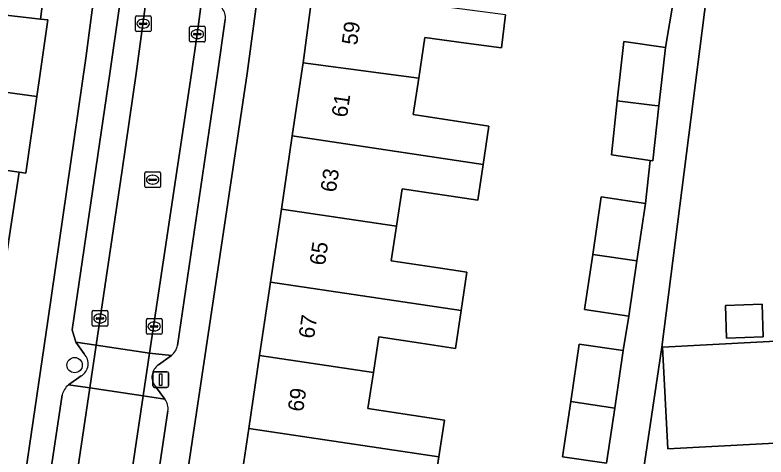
# Model space of a CAD drawing. Extents: x 163008 to 163854, y 382777 to 383982.
# Drawn here: x 163641.22 to 163689.17, y 383475.52 to 383503.72 of the extents above; entities that cross this region are included whole.
import ezdxf

# ---------------------------------------------------------------- set-up
doc = ezdxf.new("R2010")
doc.units = 0
for name, color, linetype in [('IMGEO_Boom', 7, 'Continuous'), ('IMGEO_Erf', 7, 'Continuous'), ('IMGEO_Kolk', 7, 'Continuous'), ('IMGEO_Lichtmast', 7, 'Continuous'), ('IMGEO_Pand', 7, 'Continuous'), ('IMGEO_Pand_nummerreeks', 7, 'Continuous'), ('IMGEO_Parkeervlak_open', 7, 'Continuous'), ('IMGEO_Rijbaan_lokaal_open', 7, 'Continuous'), ('IMGEO_Rioolput', 7, 'Continuous'), ('IMGEO_Voetpad_open', 7, 'Continuous')]:
    doc.layers.add(name, color=color, linetype=linetype)

msp = doc.modelspace()

# ---------------------------------------------------------------- linework, layer by layer
at = {"layer": 'IMGEO_Boom'}
msp.add_circle((163645.026, 383481.385), 0.489, dxfattribs=at)
at = {"layer": 'IMGEO_Erf'}
for points in [[(163690.003, 383555.395), (163687.097, 383518.46), (163682.524, 383482.533), (163677.061, 383445.872), (163702.806, 383442.036)], [(163643.438, 383508.177), (163642.838, 383503.463), (163643.319, 383503.41), (163642.826, 383500), (163642.613, 383498.524), (163641.907, 383493.64), (163641.49, 383493.701), (163640.835, 383489.374), (163640.116, 383484.62), (163639.396, 383479.867), (163638.677, 383475.113), (163637.957, 383470.358), (163637.284, 383465.915), (163637.741, 383465.844), (163637.013, 383461.032), (163636.284, 383456.22), (163635.538, 383451.29), (163638.405, 383450.859), (163643.319, 383484.202), (163645.733, 383500.962), (163648.525, 383522.141)], [(163657.626, 383511.754), (163656.052, 383500), (163648.459, 383449.318), (163651.412, 383448.849), (163652.147, 383453.746), (163652.865, 383458.524), (163653.597, 383463.402), (163654.051, 383463.335), (163654.748, 383468.001), (163655.444, 383472.668), (163656.141, 383477.337), (163656.838, 383482.004), (163657.535, 383486.672), (163658.231, 383491.34), (163658.928, 383496.007), (163659.524, 383500), (163659.613, 383500.677), (163660.229, 383505.356)], [(163678.998, 383475.118), (163676.186, 383475.534), (163676.707, 383479.058), (163677.25, 383482.727), (163680.062, 383482.311), (163680.408, 383484.514), (163677.596, 383484.93), (163678.117, 383488.451), (163678.66, 383492.123), (163681.472, 383491.707), (163681.77, 383494.445), (163679.302, 383494.81), (163679.681, 383498.251), (163680.099, 383502.043), (163682.751, 383501.65), (163683.278, 383504.686)], [(163672.537, 383503.736), (163672.277, 383501.636), (163670.035, 383501.937), (163667.389, 383502.292), (163667.001, 383499.705), (163666.65, 383497.367), (163671.482, 383496.642), (163671.114, 383494.191), (163670.772, 383491.911), (163665.936, 383492.637), (163665.576, 383490.244), (163665.245, 383488.043), (163668.123, 383487.611), (163670.076, 383487.318), (163669.707, 383484.86), (163669.345, 383482.443), (163667.127, 383482.776), (163664.444, 383483.179), (163664.105, 383480.922), (163663.757, 383478.606), (163668.642, 383477.872), (163668.29, 383475.527), (163667.568, 383470.719)]]:
    msp.add_lwpolyline(points, dxfattribs=at)
for points in [[(163686.585, 383485.185), (163688.928, 383485.271), (163689.005, 383483.182), (163686.662, 383483.096)], [(163682.569, 383482.531), (163694.62, 383483.162), (163694.959, 383476.677), (163682.908, 383476.046)]]:
    msp.add_lwpolyline(points, close=True, dxfattribs=at)
at = {"layer": 'IMGEO_Kolk'}
for p, q in [((163648.904, 383502.744), (163648.904, 383503.596)), ((163648.979, 383503.67), (163649.831, 383503.67)), ((163649.905, 383503.596), (163649.905, 383502.744)), ((163649.163, 383503.164), (163649.163, 383503.176)), ((163649.601, 383503.127), (163649.203, 383503.127)), ((163649.206, 383503.213), (163649.604, 383503.213)), ((163649.392, 383503.45), (163649.417, 383503.45)), ((163649.647, 383503.176), (163649.647, 383503.164)), ((163652.435, 383503.004), (163653.287, 383503.004)), ((163649.831, 383502.67), (163648.979, 383502.67)), ((163649.415, 383502.89), (163649.39, 383502.89)), ((163652.36, 383502.078), (163652.36, 383502.93)), ((163652.662, 383502.547), (163653.06, 383502.547)), ((163652.848, 383502.784), (163652.873, 383502.784)), ((163653.361, 383502.93), (163653.361, 383502.078)), ((163652.619, 383502.498), (163652.619, 383502.51)), ((163653.057, 383502.461), (163652.659, 383502.461)), ((163652.871, 383502.224), (163652.846, 383502.224)), ((163653.103, 383502.51), (163653.103, 383502.498)), ((163653.287, 383502.004), (163652.435, 383502.004)), ((163646.145, 383483.935), (163646.145, 383484.787)), ((163646.22, 383484.861), (163647.072, 383484.861)), ((163647.146, 383484.787), (163647.146, 383483.935)), ((163646.404, 383484.355), (163646.404, 383484.367)), ((163646.842, 383484.318), (163646.444, 383484.318)), ((163646.447, 383484.404), (163646.845, 383484.404)), ((163646.633, 383484.641), (163646.658, 383484.641)), ((163646.888, 383484.367), (163646.888, 383484.355)), ((163649.681, 383484.351), (163650.533, 383484.351)), ((163647.072, 383483.861), (163646.22, 383483.861)), ((163646.656, 383484.081), (163646.631, 383484.081)), ((163649.606, 383483.425), (163649.606, 383484.277)), ((163649.865, 383483.845), (163649.865, 383483.857)), ((163649.908, 383483.894), (163650.306, 383483.894)), ((163650.094, 383484.131), (163650.119, 383484.131)), ((163650.349, 383483.857), (163650.349, 383483.845)), ((163650.607, 383484.277), (163650.607, 383483.425)), ((163650.533, 383483.351), (163649.681, 383483.351)), ((163650.303, 383483.808), (163649.905, 383483.808)), ((163650.117, 383483.571), (163650.092, 383483.571))]:
    msp.add_line(p, q, dxfattribs=at)
for points in [[(163648.904, 383502.744), (163648.904, 383503.596)], [(163648.979, 383503.67), (163649.831, 383503.67)], [(163649.905, 383503.596), (163649.905, 383502.744)], [(163652.435, 383503.004), (163653.287, 383503.004)], [(163649.831, 383502.67), (163648.979, 383502.67)], [(163652.36, 383502.078), (163652.36, 383502.93)], [(163653.361, 383502.93), (163653.361, 383502.078)], [(163653.287, 383502.004), (163652.435, 383502.004)], [(163646.145, 383483.935), (163646.145, 383484.787)], [(163646.22, 383484.861), (163647.072, 383484.861)], [(163647.146, 383484.787), (163647.146, 383483.935)], [(163649.681, 383484.351), (163650.533, 383484.351)], [(163647.072, 383483.861), (163646.22, 383483.861)], [(163649.606, 383483.425), (163649.606, 383484.277)], [(163650.607, 383484.277), (163650.607, 383483.425)], [(163650.533, 383483.351), (163649.681, 383483.351)]]:
    msp.add_lwpolyline(points, dxfattribs=at)
for centre, radius, start, end in [((163648.981, 383503.594), 0.0765, 91.552, 178.448), ((163648.981, 383503.594), 0.0765, 91.552, 178.448), ((163649.829, 383503.594), 0.0765, 1.552, 88.448), ((163649.829, 383503.594), 0.0765, 1.552, 88.448), ((163649.203, 383503.173), 0.0403, 85.8775, 175.7526), ((163649.2, 383503.163), 0.0366, 178.938, 274.7102), ((163649.604, 383503.17), 0.043, 264.8664, 352.4533), ((163649.608, 383503.175), 0.0386, 1.7309, 96.639), ((163652.437, 383502.928), 0.0765, 91.552, 178.448), ((163652.437, 383502.928), 0.0765, 91.552, 178.448), ((163653.285, 383502.928), 0.0765, 1.552, 88.448), ((163653.285, 383502.928), 0.0765, 1.552, 88.448), ((163648.981, 383502.746), 0.0765, 181.552, 268.448), ((163648.981, 383502.746), 0.0765, 181.552, 268.448), ((163649.829, 383502.746), 0.0765, 271.552, 358.448), ((163649.829, 383502.746), 0.0765, 271.552, 358.448), ((163652.659, 383502.507), 0.0403, 85.8775, 175.7526), ((163653.064, 383502.509), 0.0386, 1.7309, 96.639), ((163652.437, 383502.08), 0.0765, 181.552, 268.448), ((163652.437, 383502.08), 0.0765, 181.552, 268.448), ((163652.656, 383502.497), 0.0366, 178.938, 274.7102), ((163653.06, 383502.504), 0.043, 264.8664, 352.4533), ((163653.285, 383502.08), 0.0765, 271.552, 358.448), ((163653.285, 383502.08), 0.0765, 271.552, 358.448), ((163646.222, 383484.785), 0.0765, 91.552, 178.448), ((163646.222, 383484.785), 0.0765, 91.552, 178.448), ((163647.07, 383484.785), 0.0765, 1.552, 88.448), ((163647.07, 383484.785), 0.0765, 1.552, 88.448), ((163646.444, 383484.364), 0.0403, 85.8775, 175.7526), ((163646.441, 383484.354), 0.0366, 178.938, 274.7102), ((163646.845, 383484.361), 0.043, 264.8664, 352.4533), ((163646.849, 383484.366), 0.0386, 1.7309, 96.639), ((163649.683, 383484.275), 0.0765, 91.552, 178.448), ((163649.683, 383484.275), 0.0765, 91.552, 178.448), ((163650.531, 383484.275), 0.0765, 1.552, 88.448), ((163650.531, 383484.275), 0.0765, 1.552, 88.448), ((163646.222, 383483.937), 0.0765, 181.552, 268.448), ((163646.222, 383483.937), 0.0765, 181.552, 268.448), ((163647.07, 383483.937), 0.0765, 271.552, 358.448), ((163647.07, 383483.937), 0.0765, 271.552, 358.448), ((163649.905, 383483.854), 0.0403, 85.8775, 175.7526), ((163649.902, 383483.844), 0.0366, 178.938, 274.7102), ((163650.306, 383483.851), 0.043, 264.8664, 352.4533), ((163650.31, 383483.856), 0.0386, 1.7309, 96.639), ((163649.683, 383483.427), 0.0765, 181.552, 268.448), ((163649.683, 383483.427), 0.0765, 181.552, 268.448), ((163650.531, 383483.427), 0.0765, 271.552, 358.448), ((163650.531, 383483.427), 0.0765, 271.552, 358.448)]:
    msp.add_arc(centre, radius, start, end, dxfattribs=at)
for centre, major_axis, ratio, start_param, end_param in [((163649.391, 383503.17), (-0.387, 0.002), 0.722429, 4.712389, 7.853982), ((163649.416, 383503.17), (-0.39, 0.002), 0.717154, 1.570796, 4.712389), ((163652.847, 383502.504), (-0.387, 0.002), 0.722429, 4.712389, 7.853982), ((163652.872, 383502.504), (-0.39, 0.002), 0.717154, 1.570796, 4.712389), ((163646.632, 383484.361), (-0.387, 0.002), 0.722429, 4.712389, 7.853982), ((163646.657, 383484.361), (-0.39, 0.002), 0.717154, 1.570796, 4.712389), ((163650.093, 383483.851), (-0.387, 0.002), 0.722429, 4.712389, 7.853982), ((163650.118, 383483.851), (-0.39, 0.002), 0.717154, 1.570796, 4.712389)]:
    msp.add_ellipse(centre, major_axis=major_axis, ratio=ratio, start_param=start_param, end_param=end_param, dxfattribs=at)
at = {"layer": 'IMGEO_Lichtmast'}
for p, q in [((163650.129, 383480.963), (163650.919, 383480.963)), ((163650.919, 383480.963), (163650.129, 383480.963)), ((163650.029, 383480.063), (163650.029, 383480.863)), ((163650.029, 383480.863), (163650.029, 383480.063)), ((163651.019, 383480.863), (163651.019, 383480.063)), ((163651.019, 383480.063), (163651.019, 383480.863)), ((163650.919, 383479.963), (163650.129, 383479.963)), ((163650.129, 383479.963), (163650.919, 383479.963))]:
    msp.add_line(p, q, dxfattribs=at)
msp.add_lwpolyline([(163650.449, 383480.838), (163650.599, 383480.838), (163650.599, 383480.088), (163650.449, 383480.088), (163650.449, 383480.838)], dxfattribs=at)
for centre, start, end in [((163650.129, 383480.863), 90, 180), ((163650.129, 383480.863), 90, 180), ((163650.919, 383480.863), 0, 90), ((163650.919, 383480.863), 360, 90), ((163650.129, 383480.063), 180, 270), ((163650.129, 383480.063), 180, 270), ((163650.919, 383480.063), 270, 0), ((163650.919, 383480.063), 270, 0)]:
    msp.add_arc(centre, 0.1, start, end, dxfattribs=at)
at = {"layer": 'IMGEO_Pand'}
for points in [[(163643.438, 383508.177), (163631.055, 383509.754), (163630.736, 383507.109), (163635.523, 383506.619), (163635.259, 383504.334), (163635.67, 383504.287), (163642.838, 383503.463)], [(163670.035, 383501.937), (163672.277, 383501.636), (163672.537, 383503.736), (163670.271, 383504.034), (163660.229, 383505.356), (163659.613, 383500.677), (163664.757, 383500), (163667.001, 383499.705), (163667.389, 383502.292)], [(163643.319, 383503.41), (163642.838, 383503.463), (163635.67, 383504.287), (163635.647, 383504.131), (163635.326, 383501.958), (163630.656, 383502.638), (163630.294, 383500.212), (163642.613, 383498.524), (163642.826, 383500)], [(163682.751, 383501.65), (163680.099, 383502.043), (163679.681, 383498.251), (163682.069, 383497.955), (163682.34, 383497.921), (163682.504, 383499.408)], [(163659.613, 383500.677), (163659.524, 383500), (163658.928, 383496.007), (163671.114, 383494.191), (163671.482, 383496.642), (163666.65, 383497.367), (163667.001, 383499.705), (163664.757, 383500)], [(163634.377, 383494.728), (163641.49, 383493.701), (163641.907, 383493.64), (163642.613, 383498.524), (163630.294, 383500.212), (163630.262, 383500), (163629.931, 383497.787), (163634.729, 383497.06)], [(163682.34, 383497.921), (163682.069, 383497.955), (163679.681, 383498.251), (163679.302, 383494.81), (163681.77, 383494.445), (163681.954, 383494.418)], [(163665.576, 383490.244), (163665.936, 383492.637), (163670.772, 383491.911), (163671.114, 383494.191), (163658.928, 383496.007), (163658.231, 383491.34)], [(163634.377, 383494.728), (163629.143, 383495.484), (163628.499, 383491.23), (163640.835, 383489.374), (163641.49, 383493.701)], [(163678.117, 383488.451), (163680.93, 383488.041), (163681.472, 383491.707), (163678.66, 383492.123)], [(163665.576, 383490.244), (163658.231, 383491.34), (163657.535, 383486.672), (163669.707, 383484.86), (163670.076, 383487.318), (163668.123, 383487.611), (163665.245, 383488.043)], [(163678.117, 383488.451), (163677.596, 383484.93), (163680.408, 383484.514), (163680.93, 383488.041)], [(163667.127, 383482.776), (163669.345, 383482.443), (163669.707, 383484.86), (163657.535, 383486.672), (163656.838, 383482.004), (163664.105, 383480.922), (163664.444, 383483.179)], [(163686.585, 383485.185), (163686.662, 383483.096), (163689.005, 383483.182), (163688.928, 383485.271)], [(163682.569, 383482.531), (163682.908, 383476.046), (163694.959, 383476.677), (163694.62, 383483.162)], [(163676.707, 383479.058), (163679.52, 383478.646), (163680.062, 383482.311), (163677.25, 383482.727)], [(163656.141, 383477.337), (163668.29, 383475.527), (163668.642, 383477.872), (163663.757, 383478.606), (163664.105, 383480.922), (163656.838, 383482.004)], [(163676.707, 383479.058), (163676.186, 383475.534), (163678.998, 383475.118), (163679.52, 383478.646)], [(163668.29, 383475.527), (163656.141, 383477.337), (163655.444, 383472.668), (163662.654, 383471.595), (163667.568, 383470.719)]]:
    msp.add_lwpolyline(points, close=True, dxfattribs=at)
at = {"layer": 'IMGEO_Parkeervlak_open'}
for points in [[(163647.915, 383504.443), (163647.265, 383500), (163644.87, 383483.628), (163645.098, 383482.852), (163646.395, 383482.657), (163648.058, 383493.823), (163648.963, 383500), (163650.598, 383512.143)], [(163654.044, 383511.479), (163652.86, 383502.509), (163652.485, 383500), (163649.817, 383482.144), (163651.217, 383482.003)], [(163651.597, 383482.632), (163654.14, 383500), (163654.643, 383503.436)], [(163645.445, 383480.695), (163644.637, 383480.124), (163645.99, 383479.938), (163646.395, 383482.657), (163645.098, 383482.852), (163645.641, 383482.105)], [(163650.381, 383481.392), (163651.217, 383482.003), (163649.817, 383482.144), (163649.41, 383479.424), (163650.782, 383479.213), (163650.187, 383480.026)], [(163642.517, 383456.619), (163645.99, 383479.938), (163644.637, 383480.124)], [(163644.231, 383479.479), (163641.249, 383459.622)], [(163650.782, 383479.213), (163649.41, 383479.424), (163645.928, 383456.128)], [(163648.012, 383458.627), (163650.983, 383478.459)]]:
    msp.add_lwpolyline(points, dxfattribs=at)
for centre, radius, start, end in [((163653.72, 383503.571), 0.932, 351.6924, 39.6794), ((163650.46, 383482.89), 1.166, 310.4892, 347.2356), ((163644.985, 383481.478), 0.908, 300.4684, 43.704), ((163650.879, 383480.625), 0.915, 122.9564, 220.8774), ((163645.333, 383479.236), 1.128, 128.0708, 167.5519), ((163650.028, 383478.608), 0.967, 351.125, 38.7283)]:
    msp.add_arc(centre, radius, start, end, dxfattribs=at)
at = {"layer": 'IMGEO_Rijbaan_lokaal_open'}
msp.add_lwpolyline([(163650.598, 383512.143), (163648.963, 383500), (163648.058, 383493.823), (163646.395, 383482.657), (163649.817, 383482.144), (163652.485, 383500), (163652.86, 383502.509), (163654.044, 383511.479)], dxfattribs=at)
for points in [[(163649.41, 383479.424), (163649.817, 383482.144), (163646.395, 383482.657), (163645.99, 383479.938)], [(163649.41, 383479.424), (163645.99, 383479.938), (163642.517, 383456.619), (163640.627, 383444.048), (163638.292, 383428.609), (163638.063, 383427.257), (163641.507, 383426.728), (163641.685, 383428.14), (163644.024, 383443.583), (163645.928, 383456.128)]]:
    msp.add_lwpolyline(points, close=True, dxfattribs=at)
at = {"layer": 'IMGEO_Rioolput'}
for p, q in [((163649.511, 383492.79), (163649.511, 383493.642)), ((163649.586, 383493.716), (163650.438, 383493.716)), ((163649.999, 383493.496), (163650.024, 383493.496)), ((163650.512, 383493.642), (163650.512, 383492.79)), ((163649.77, 383493.21), (163649.77, 383493.222)), ((163650.208, 383493.173), (163649.81, 383493.173)), ((163649.813, 383493.259), (163650.211, 383493.259)), ((163650.022, 383492.936), (163649.997, 383492.936)), ((163650.254, 383493.222), (163650.254, 383493.21)), ((163650.438, 383492.716), (163649.586, 383492.716))]:
    msp.add_line(p, q, dxfattribs=at)
for points in [[(163649.511, 383492.79), (163649.511, 383493.642)], [(163649.586, 383493.716), (163650.438, 383493.716)], [(163650.512, 383493.642), (163650.512, 383492.79)], [(163650.438, 383492.716), (163649.586, 383492.716)]]:
    msp.add_lwpolyline(points, dxfattribs=at)
for centre, radius, start, end in [((163649.588, 383493.64), 0.0765, 91.552, 178.448), ((163649.588, 383493.64), 0.0765, 91.552, 178.448), ((163650.436, 383493.64), 0.0765, 1.552, 88.448), ((163650.436, 383493.64), 0.0765, 1.552, 88.448), ((163649.81, 383493.219), 0.0403, 85.8775, 175.7526), ((163649.807, 383493.209), 0.0366, 178.938, 274.7102), ((163650.211, 383493.216), 0.043, 264.8664, 352.4533), ((163650.215, 383493.221), 0.0386, 1.7309, 96.639), ((163649.588, 383492.792), 0.0765, 181.552, 268.448), ((163649.588, 383492.792), 0.0765, 181.552, 268.448), ((163650.436, 383492.792), 0.0765, 271.552, 358.448), ((163650.436, 383492.792), 0.0765, 271.552, 358.448)]:
    msp.add_arc(centre, radius, start, end, dxfattribs=at)
for centre, major_axis, ratio, start_param, end_param in [((163649.998, 383493.216), (-0.387, 0.002), 0.722429, 4.712389, 7.853982), ((163650.023, 383493.216), (-0.39, 0.002), 0.717154, 1.570796, 4.712389)]:
    msp.add_ellipse(centre, major_axis=major_axis, ratio=ratio, start_param=start_param, end_param=end_param, dxfattribs=at)
at = {"layer": 'IMGEO_Voetpad_open'}
for points in [[(163651.819, 383591.513), (163651.249, 383559.038), (163650.422, 383546.392), (163650.155, 383542.304), (163650.073, 383541.048), (163648.525, 383522.141), (163645.733, 383500.962), (163643.319, 383484.202), (163638.405, 383450.859), (163635.538, 383451.29), (163635.338, 383449.966), (163634.864, 383446.841), (163633.849, 383440.146), (163632.626, 383432.006), (163632.022, 383428.141), (163638.063, 383427.257), (163638.292, 383428.609)], [(163651.981, 383444.528), (163652.401, 383447.324), (163652.608, 383448.67), (163651.412, 383448.849), (163648.459, 383449.318), (163656.052, 383500), (163657.626, 383511.754), (163658.556, 383520.805), (163658.962, 383524.75), (163659.697, 383531.901), (163660.432, 383540.99), (163661.591, 383561.834)], [(163682.524, 383482.533), (163687.097, 383518.46), (163690.003, 383555.395)], [(163645.641, 383482.105), (163645.098, 383482.852), (163644.87, 383483.628), (163647.265, 383500), (163647.915, 383504.443)], [(163683.278, 383504.686), (163682.751, 383501.65), (163682.504, 383499.408), (163682.34, 383497.921), (163681.954, 383494.418), (163681.77, 383494.445), (163681.472, 383491.707), (163680.93, 383488.041), (163680.408, 383484.514), (163680.062, 383482.311), (163679.52, 383478.646), (163678.998, 383475.118)], [(163654.643, 383503.436), (163654.14, 383500), (163651.597, 383482.632)], [(163702.806, 383442.036), (163677.061, 383445.872), (163682.524, 383482.533)], [(163651.217, 383482.003), (163650.381, 383481.392)], [(163644.637, 383480.124), (163645.445, 383480.695)], [(163650.187, 383480.026), (163650.782, 383479.213)], [(163641.249, 383459.622), (163644.231, 383479.479)], [(163650.983, 383478.459), (163648.012, 383458.627)]]:
    msp.add_lwpolyline(points, dxfattribs=at)
for centre, radius, start, end in [((163653.72, 383503.571), 0.932, 351.6924, 39.6794), ((163650.46, 383482.89), 1.166, 310.4892, 347.2356), ((163644.985, 383481.478), 0.908, 300.4684, 43.704), ((163650.879, 383480.625), 0.915, 122.9564, 220.8774), ((163645.333, 383479.236), 1.128, 128.0708, 167.5519), ((163650.028, 383478.608), 0.967, 351.125, 38.7283)]:
    msp.add_arc(centre, radius, start, end, dxfattribs=at)

# ---------------------------------------------------------------- texts
at = {"layer": 'IMGEO_Pand_nummerreeks'}
for s, rotation, p in [('59', 82.4945, (163663.065, 383501.769)), ('61', 81.5104, (163662.416, 383497.152)), ('63', 81.5104, (163661.702, 383492.373)), ('65', 81.509, (163661.004, 383487.705)), ('67', 81.509, (163660.308, 383483.037)), ('69', 81.5104, (163659.612, 383478.37))]:
    msp.add_text(s, height=1, rotation=rotation, dxfattribs=at).set_placement(p)

doc.saveas('drawing.dxf')
